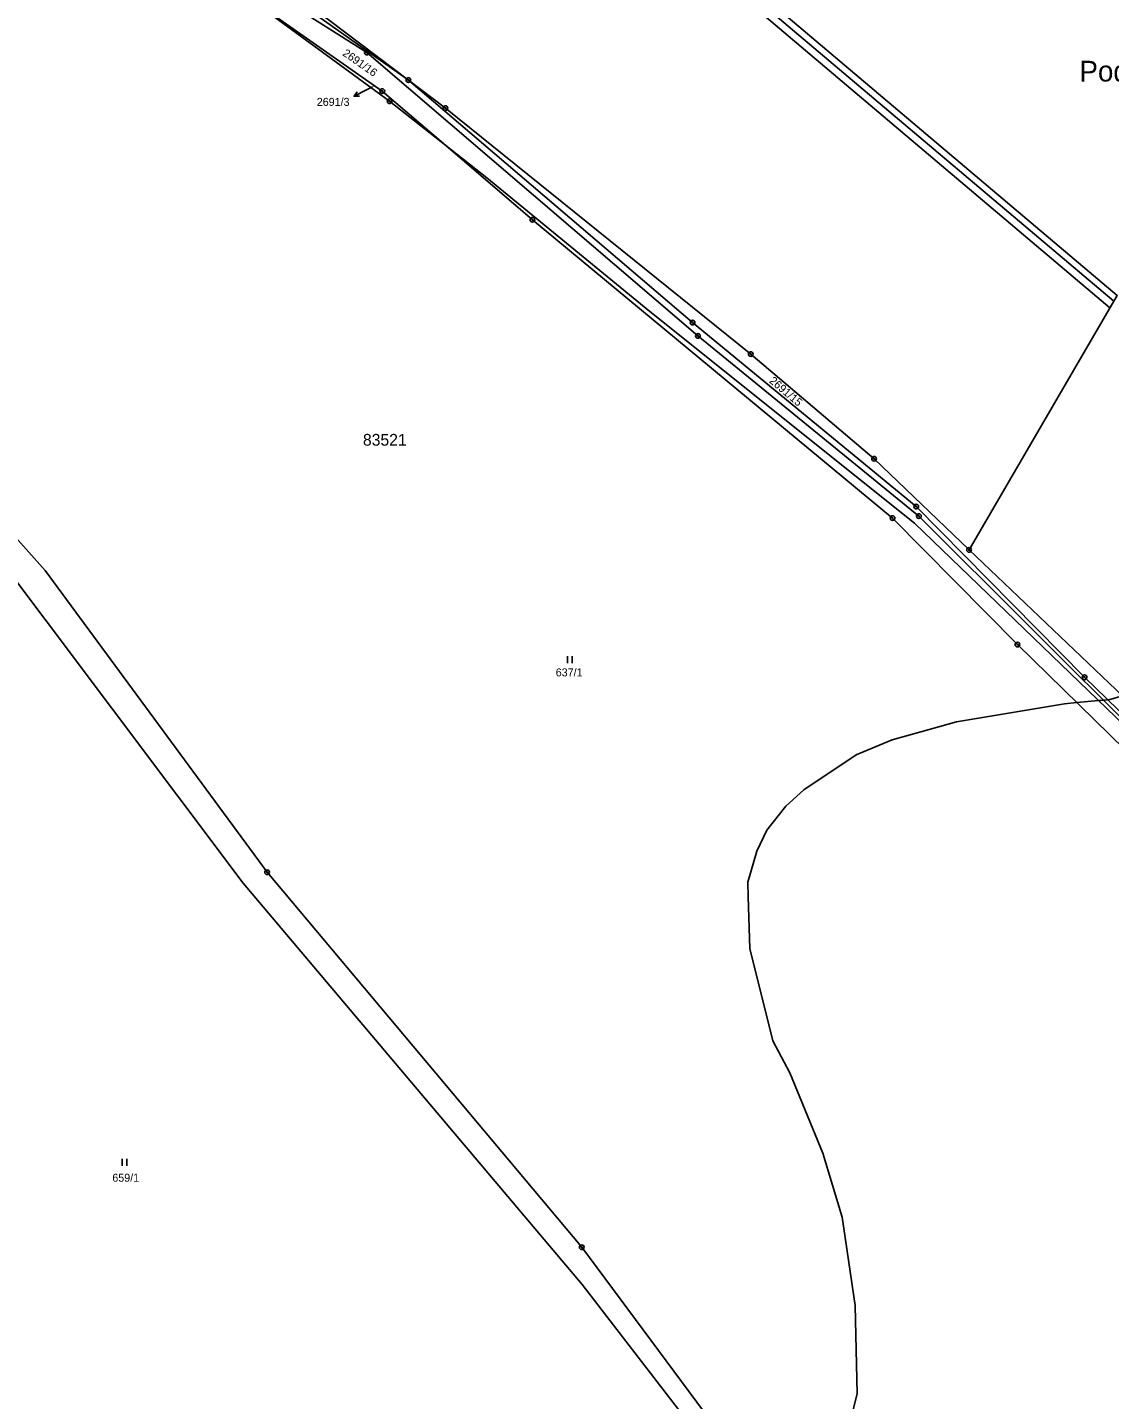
# Model space of a CAD drawing. Extents: x -439246 to -433691, y -1130252 to -1121148.
# Drawn here: x -437418.7 to -437188.8, y -1124689.3 to -1124397.9 of the extents above; entities that cross this region are included whole.
import ezdxf

# ---------------------------------------------------------------- set-up
doc = ezdxf.new("R2010")
doc.units = 0
for name, color, linetype in [('Vrstva 1', 7, 'Continuous'), ('Vrstva 15', 7, 'Continuous'), ('Vrstva 16', 7, 'Continuous'), ('Vrstva 18', 7, 'Continuous'), ('Vrstva 24', 7, 'Continuous'), ('Vrstva 25', 7, 'Continuous'), ('Vrstva 30', 7, 'Continuous'), ('Vrstva 52', 7, 'Continuous'), ('Vrstva 53', 7, 'Continuous')]:
    doc.layers.add(name, color=color, linetype=linetype)

msp = doc.modelspace()

# ---------------------------------------------------------------- linework, layer by layer
at = {"layer": 'Vrstva 1'}
for p, q in [((-437337.75, -1124409.07), (-437443.38, -1124329.08)), ((-437383.21, -1124376.86), (-437337.75, -1124409.07)), ((-437343.28, -1124411.42), (-437375.13, -1124389.12)), ((-437375.13, -1124389.12), (-437341.75, -1124413.58)), ((-437337.75, -1124409.07), (-437277.38, -1124460.58)), ((-437329.87, -1124415.03), (-437337.75, -1124409.07)), ((-437329.77, -1124423), (-437343.28, -1124411.42)), ((-437341.75, -1124413.58), (-437329.77, -1124423)), ((-437311.4, -1124438.75), (-437329.77, -1124423)), ((-437329.77, -1124423), (-437321.1, -1124429.82)), ((-437234.88, -1124502.12), (-437311.4, -1124438.75)), ((-437277.38, -1124460.58), (-437229.87, -1124499.65)), ((-437229.87, -1124499.65), (-437194.11, -1124535.93)), ((-437208.36, -1124528.97), (-437234.88, -1124502.12)), ((-437160.38, -1124575.95), (-437208.36, -1124528.97)), ((-437194.11, -1124535.93), (-437156.69, -1124572.25))]:
    msp.add_line(p, q, dxfattribs=at)
for points in [[(-437334.48, -1124332.22), (-437187.91, -1124456.04)], [(-437384.16, -1124379.39), (-437346.57, -1124403.24)], [(-437346.57, -1124403.24), (-437276.23, -1124463.4)], [(-437329.87, -1124415.03), (-437265, -1124467.27)], [(-437321.1, -1124429.82), (-437286.45, -1124458.21)], [(-437218.63, -1124508.88), (-437187.91, -1124456.04)], [(-437286.45, -1124458.21), (-437230.24, -1124503.19)], [(-437276.23, -1124463.4), (-437229.3, -1124501.69)], [(-437265, -1124467.27), (-437238.8, -1124489.5)], [(-437238.8, -1124489.5), (-437218.63, -1124508.88)], [(-437230.24, -1124503.19), (-437158.28, -1124572.5)], [(-437229.3, -1124501.69), (-437158.28, -1124572.5)], [(-437428.65, -1124505.44), (-437372.85, -1124579.64)], [(-437422.96, -1124504.18), (-437414.88, -1124513.24)], [(-437184.38, -1124541.41), (-437218.63, -1124508.88)], [(-437367.75, -1124577.32), (-437414.88, -1124513.24)], [(-437300.92, -1124656.98), (-437367.75, -1124577.32)], [(-437372.85, -1124579.64), (-437300.8, -1124664.9)], [(-437271.58, -1124696.46), (-437300.92, -1124656.98)], [(-437300.8, -1124664.9), (-437279.67, -1124692.4)]]:
    msp.add_lwpolyline(points, dxfattribs=at)
at = {"layer": 'Vrstva 16'}
msp.add_line((-437346.61, -1124411.13), (-437349.28, -1124412.5), dxfattribs=at)
for points in [[(-437348.16, -1124412.49), (-437349.28, -1124412.5), (-437348.62, -1124411.6)], [(-437345.4, -1124410.51), (-437346.61, -1124411.13)]]:
    msp.add_lwpolyline(points, dxfattribs=at)
at = {"layer": 'Vrstva 24'}
for centre, radius in [((-437346.57, -1124403.24), 0.5), ((-437346.57, -1124403.24), 0.1), ((-437337.75, -1124409.07), 0.5), ((-437337.75, -1124409.07), 0.1), ((-437343.28, -1124411.42), 0.5), ((-437343.28, -1124411.42), 0.1), ((-437341.75, -1124413.58), 0.5), ((-437341.75, -1124413.58), 0.1), ((-437329.87, -1124415.03), 0.5), ((-437329.87, -1124415.03), 0.1), ((-437311.4, -1124438.75), 0.5), ((-437311.4, -1124438.75), 0.1), ((-437277.38, -1124460.58), 0.5), ((-437277.38, -1124460.58), 0.1), ((-437276.23, -1124463.4), 0.5), ((-437276.23, -1124463.4), 0.1), ((-437265, -1124467.27), 0.5), ((-437265, -1124467.27), 0.1), ((-437238.8, -1124489.5), 0.5), ((-437238.8, -1124489.5), 0.1), ((-437229.87, -1124499.65), 0.5), ((-437229.87, -1124499.65), 0.1), ((-437234.88, -1124502.12), 0.5), ((-437234.88, -1124502.12), 0.1), ((-437229.3, -1124501.69), 0.5), ((-437229.3, -1124501.69), 0.1), ((-437218.63, -1124508.88), 0.5), ((-437218.63, -1124508.88), 0.1), ((-437208.36, -1124528.97), 0.5), ((-437208.36, -1124528.97), 0.1), ((-437194.11, -1124535.93), 0.5), ((-437194.11, -1124535.93), 0.1), ((-437367.75, -1124577.32), 0.5), ((-437367.75, -1124577.32), 0.1), ((-437300.92, -1124656.98), 0.5), ((-437300.92, -1124656.98), 0.1)]:
    msp.add_circle(centre, radius, dxfattribs=at)
at = {"layer": 'Vrstva 25'}
for p, q in [((-437303.93, -1124532.95), (-437303.93, -1124531.45)), ((-437302.93, -1124532.95), (-437302.93, -1124531.45)), ((-437398.54, -1124639.68), (-437398.54, -1124638.18)), ((-437397.54, -1124639.68), (-437397.54, -1124638.18))]:
    msp.add_line(p, q, dxfattribs=at)
at = {"layer": 'Vrstva 30'}
for points in [[(-437353.35, -1124318.18), (-437406.16, -1124292.25), (-437404.88, -1124290.56), (-437352.68, -1124316.84), (-437334.48, -1124332.22), (-437187.91, -1124456.04)], [(-437188.73, -1124457.46), (-437353.35, -1124318.18)], [(-437345.2, -1124321.25), (-437187.19, -1124454.8), (-437187.91, -1124456.04), (-437334.48, -1124332.22), (-437345.94, -1124322.53), (-437345.2, -1124321.25)]]:
    msp.add_lwpolyline(points, dxfattribs=at)
at = {"layer": 'Vrstva 52'}
msp.add_lwpolyline([(-437186.03, -1124539.84), (-437188.96, -1124540.69), (-437189.19, -1124540.71), (-437190.08, -1124540.79), (-437190.75, -1124540.85), (-437191.11, -1124540.88), (-437195.76, -1124541.31), (-437198.33, -1124541.54), (-437221.34, -1124545.37), (-437227.08, -1124546.99), (-437234.97, -1124549.21), (-437242.64, -1124552.4), (-437253.72, -1124559.86), (-437257.55, -1124563.27), (-437261.6, -1124568.38), (-437263.73, -1124572.85), (-437265.65, -1124579.46), (-437265.56, -1124582.53), (-437265.22, -1124593.52), (-437260.32, -1124613.12), (-437256.7, -1124619.93), (-437249.67, -1124636.97), (-437245.62, -1124650.61), (-437242.85, -1124669.35), (-437242.43, -1124688.1), (-437246.48, -1124704.29)], dxfattribs=at)

# ---------------------------------------------------------------- texts
at = {"layer": 'Vrstva 15'}
msp.add_text('Pod Dziolkem', height=4.4, dxfattribs=at).set_placement((-437195.18, -1124409.38))
at = {"layer": 'Vrstva 16'}
msp.add_text('2691/3', height=1.7, dxfattribs=at).set_placement((-437357.2, -1124414.55))
at = {"layer": 'Vrstva 18'}
for s, rotation, p in [('2691/16', 325.002, (-437351.86, -1124403.72)), ('2691/15', 319.6863, (-437261.22, -1124473.18))]:
    msp.add_text(s, height=1.7, rotation=rotation, dxfattribs=at).set_placement(p)
for s, height, p in [('2691/3', 0.1, (-437345.4, -1124410.51)), ('637/1', 1.7, (-437306.44, -1124535.73)), ('659/1', 1.7, (-437400.63, -1124643.07))]:
    msp.add_text(s, height=height, dxfattribs=at).set_placement(p)
at = {"layer": 'Vrstva 53'}
msp.add_text('83521', height=2.5, dxfattribs=at).set_placement((-437347.4, -1124486.73))

doc.saveas('drawing.dxf')
